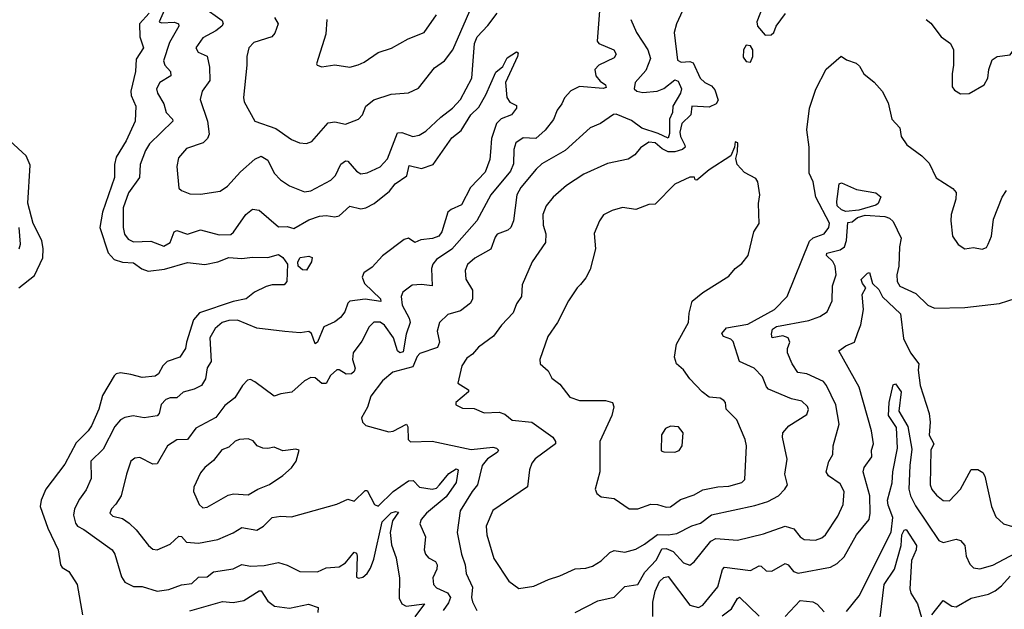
# Model space of a CAD drawing. Extents: x 1245515 to 1420776, y 606314 to 671314.
# Tile 332 of 385: x 1394369 to 1398918, y 620620 to 623344. Entities that reach past the tile are written whole.
import ezdxf

# ---------------------------------------------------------------- set-up
doc = ezdxf.new("R2010")
doc.units = 0

msp = doc.modelspace()

# ---------------------------------------------------------------- linework, layer by layer
at = {"layer": '0CON10XD'}
for points in [[(1397048.7, 623405), (1397037.5, 623245), (1397044.7, 623234.7), (1397113.5, 623205), (1397124.7, 623185), (1397115, 623167.9), (1397044.4, 623135), (1397026.4, 623115), (1397030.8, 623085), (1397050.6, 623060.6), (1397075, 623043.3), (1397078.6, 623031.4), (1397065, 623026.2), (1396955, 623035.4), (1396915, 623015.8), (1396886.2, 622983.8), (1396874.4, 622955), (1396852.9, 622927.1), (1396835, 622882.9), (1396796.6, 622833.4), (1396753.3, 622795), (1396695, 622799.1), (1396660.9, 622775), (1396651.6, 622745), (1396651.2, 622678.8), (1396636.9, 622645), (1396545.9, 622535), (1396480.7, 622415), (1396366.2, 622283.8), (1396294.3, 622235.7), (1396277.1, 622215), (1396271.6, 622195), (1396275.5, 622114.5), (1396225, 622120.5), (1396181.9, 622118.1), (1396138.6, 622085), (1396131.5, 622065), (1396136.5, 622025), (1396167.8, 621965), (1396172.4, 621945), (1396155, 621892.2), (1396140.9, 621809.1), (1396125, 621805.2), (1396114.2, 621815), (1396095.8, 621875), (1396055, 621932.4), (1396035, 621946.2), (1396005, 621946.7), (1395983.5, 621925), (1395950.5, 621859.5), (1395910, 621805), (1395906.1, 621775), (1395919.6, 621735), (1395915, 621719.2), (1395901.4, 621708.6), (1395876.9, 621706.9), (1395845, 621726.5), (1395835, 621726.7), (1395805, 621700.6), (1395785, 621663.1), (1395765, 621663.4), (1395735, 621689.4), (1395715, 621690.8), (1395685, 621675.6), (1395626.5, 621623.5), (1395575, 621615.6), (1395545, 621604.3), (1395455, 621671.4), (1395435, 621681.4), (1395421.3, 621678.7), (1395398, 621655), (1395363.1, 621596.9), (1395317.4, 621562.6), (1395275, 621506.9), (1395182.7, 621457.3), (1395145, 621405.4), (1395095, 621402.7), (1395051.9, 621375), (1395005, 621292.5), (1394985, 621291.4), (1394925, 621321.8), (1394901.7, 621318.3), (1394883.3, 621305), (1394862.3, 621245), (1394838.8, 621145), (1394814.1, 621105.9), (1394792.9, 621085), (1394785.6, 621065), (1394799.8, 621049.8), (1394845, 621040.4), (1394875, 621018.7), (1394907.8, 620987.8), (1394964.7, 620914.7), (1394985, 620898.6), (1395005, 620895.6), (1395065, 620921.1), (1395105, 620958.2), (1395116.7, 620956.7), (1395140.1, 620930.1), (1395195, 620925.4), (1395285, 620942.5), (1395355, 620973.1), (1395395, 620998.7), (1395465, 620985.6), (1395495, 621004.3), (1395535, 621044.3), (1395575, 621050), (1395625, 621046.9), (1395835, 621105.5), (1395885, 621129.2), (1395915, 621120), (1395965, 621168.9), (1395975, 621168.8), (1396007.9, 621105), (1396025, 621097.3), (1396095, 621164.7), (1396165, 621213.5), (1396186.9, 621215), (1396215.8, 621185), (1396275, 621175.2), (1396295, 621179.4), (1396309, 621195), (1396351.9, 621248.1), (1396385, 621269.2), (1396394.1, 621264.1), (1396385, 621206.2), (1396339.5, 621140.5), (1396248.7, 621065), (1396224.4, 621035), (1396217.1, 621015), (1396244.4, 620955), (1396238.2, 620895), (1396243.8, 620875), (1396257.3, 620857.3), (1396290.7, 620840.7), (1396298.5, 620825), (1396296.4, 620805), (1396277.9, 620765), (1396280.9, 620735), (1396295, 620719.1), (1396345, 620696.2), (1396360, 620675), (1396350.6, 620649.4), (1396326.2, 620615)], [(1395058.3, 623435), (1395014.4, 623334.4), (1395025, 623330), (1395085, 623332.7), (1395102.9, 623325), (1395104.5, 623315), (1395061.4, 623238.6), (1395033.4, 623155), (1395040.4, 623135), (1395066.7, 623105), (1395066.9, 623085), (1395016, 623054), (1395001.6, 623025), (1395006.4, 623005), (1395035.8, 622955), (1395046.4, 622916.4), (1395075.3, 622885.3), (1395077.3, 622875), (1394968.8, 622771.2), (1394950.6, 622739.4)], [(1395213.5, 623405), (1395305, 623341.4), (1395308.8, 623325), (1395303.3, 623315), (1395275, 623292.7), (1395215, 623260.9), (1395183.3, 623215), (1395194.2, 623195), (1395235.6, 623175.6), (1395246.9, 623125), (1395247.2, 623062.8), (1395212.9, 623015), (1395203.8, 622976.2), (1395237.3, 622875), (1395244.4, 622815), (1395237.1, 622795), (1395217.5, 622775), (1395140.1, 622749.9), (1395103.1, 622706.9), (1395095.4, 622665.4), (1395105, 622566.7), (1395116.7, 622555), (1395155, 622540), (1395205, 622538.5), (1395295, 622552.2), (1395329.4, 622575), (1395388.9, 622641.1), (1395455, 622699.6), (1395485, 622714.5), (1395515, 622695.6), (1395544.6, 622635), (1395574.2, 622604.2), (1395615, 622577.5), (1395685, 622549.2), (1395715, 622554.4), (1395806.4, 622603.6), (1395828.5, 622625), (1395852.3, 622677.7), (1395875, 622692.7), (1395885, 622690.5), (1395925, 622644.4), (1395945, 622631.9), (1395975, 622636.7), (1396035, 622664.5), (1396067.7, 622702.3), (1396115, 622822.1), (1396135, 622823.8), (1396185, 622804.6), (1396215, 622810.4), (1396245, 622829.5), (1396315, 622894.7), (1396369.1, 622935), (1396405, 622975.6), (1396458.4, 623075), (1396470, 623235), (1396482.4, 623265), (1396532, 623318), (1396574.4, 623375)], [(1395545.7, 623355), (1395563.1, 623325), (1395548.5, 623281.5), (1395534.6, 623265.4), (1395450.7, 623239.3), (1395427.3, 623215), (1395418.5, 623175), (1395419.3, 623135), (1395402.7, 622985), (1395406.9, 622965), (1395455.7, 622875), (1395552.4, 622842.4), (1395625, 622791.1), (1395662.5, 622775), (1395695, 622772.2), (1395718.9, 622781.1), (1395795, 622867.5), (1395825, 622872.5), (1395875, 622861.4), (1395935, 622885.6), (1395952.2, 622905), (1395967.8, 622945), (1396005, 622974.5), (1396085, 623000.6), (1396165, 623006.9), (1396211.3, 623028.7), (1396285, 623121.9), (1396332.2, 623155), (1396370.4, 623205), (1396470.4, 623435)], [(1397810, 623425), (1397773.8, 623335), (1397777.5, 623315), (1397813.6, 623273.6), (1397840, 623275), (1397853.3, 623285), (1397863.3, 623315), (1397907.6, 623372.4)], [(1394967.4, 623375), (1394922.3, 623325), (1394924.8, 623264.8), (1394940.9, 623215), (1394907.8, 623162.2), (1394904.1, 623105), (1394883.2, 623015), (1394884.8, 622994.8), (1394906.6, 622945), (1394902.8, 622875), (1394860.8, 622785), (1394815, 622708.9), (1394807.8, 622675), (1394807, 622615), (1394752.2, 622455), (1394740.2, 622385), (1394777.8, 622267.8), (1394805, 622236.4), (1394845, 622224.8), (1394895, 622221.8), (1394933.1, 622193.1), (1394962.2, 622182.2), (1395037.6, 622192.4), (1395145, 622222.2), (1395225, 622212.9), (1395285, 622225.2), (1395335, 622246.1), (1395395, 622240.7), (1395445, 622247.5), (1395515, 622245.8), (1395565, 622259.2), (1395585, 622245.7), (1395606.5, 622215), (1395603.1, 622135), (1395591.2, 622118.8), (1395535, 622119.2), (1395508.4, 622111.6), (1395453.8, 622086.2), (1395416.2, 622055), (1395355, 622042.3), (1395200.2, 621989.8), (1395171.8, 621958.2), (1395139.6, 621855), (1395135.6, 621825), (1395109.7, 621785), (1395050.7, 621765), (1395031, 621745), (1395011.2, 621708.8), (1394995, 621697.6), (1394935, 621691.2), (1394882, 621705), (1394835, 621712.2), (1394815, 621707.7), (1394805, 621698.6), (1394752.6, 621607.4), (1394734.9, 621545.1), (1394701.6, 621468.4), (1394685.9, 621444.1), (1394630.5, 621389.5), (1394578.6, 621291.4), (1394490.5, 621175), (1394467.9, 621125), (1394464.4, 621095), (1394498.9, 620995), (1394547.8, 620895), (1394557.1, 620825), (1394565, 620813.6), (1394595.7, 620795), (1394635.3, 620735), (1394659.7, 620595)], [(1395787.8, 623345), (1395783, 623277), (1395740.7, 623140.7), (1395743.9, 623133.9), (1395765, 623126.7), (1395825, 623136), (1395894.4, 623125.6), (1395933.5, 623136.5), (1395961.1, 623148.9), (1396025, 623193.3), (1396087.1, 623212.9), (1396164.2, 623255.8), (1396237.5, 623285), (1396295, 623367.1)], [(1397431.4, 623385), (1397402.9, 623325), (1397393.1, 623285), (1397408.2, 623158.2), (1397425, 623148.6), (1397465, 623151.2), (1397480, 623145), (1397512.9, 623075), (1397534.3, 623055), (1397565, 623039.1), (1397580.9, 623020.9), (1397596.6, 622973.4), (1397586.5, 622955), (1397555, 622940.9), (1397473.8, 622945), (1397468.9, 622905), (1397428.7, 622865), (1397418.5, 622825), (1397421.9, 622805), (1397442.4, 622765), (1397443.4, 622755), (1397431.9, 622745), (1397395, 622734), (1397365, 622734.5), (1397337.6, 622747.7), (1397305, 622775.6), (1397275, 622778.9), (1397237.6, 622752.4), (1397210.4, 622719.6), (1397179.5, 622700.5), (1397085, 622679.5), (1396975, 622630.4), (1396895, 622579.1), (1396833.3, 622525), (1396800.9, 622485), (1396786.2, 622445), (1396788.2, 622395), (1396800, 622355), (1396797.7, 622315), (1396736.9, 622225), (1396691.1, 622118.9), (1396688.1, 622065), (1396665, 622031.2), (1396649.5, 621990.5), (1396595, 621932.5), (1396558.1, 621881.9), (1396489.1, 621830.9), (1396461.4, 621798.6), (1396435, 621780), (1396411.5, 621745), (1396393.8, 621665), (1396442.5, 621635), (1396442.5, 621625), (1396384, 621575), (1396383.3, 621565), (1396415, 621548.9), (1396468.3, 621548.3), (1396515, 621528.6), (1396585, 621531.4), (1396611.1, 621521.1), (1396644.4, 621494.4), (1396735, 621485.5), (1396831.4, 621415), (1396844, 621395), (1396843.8, 621385), (1396750, 621315), (1396734.5, 621295), (1396724.4, 621265), (1396715, 621186), (1396555, 621077.3), (1396524, 621005), (1396527.5, 620965), (1396558.9, 620855), (1396629.6, 620749.6), (1396675, 620716.9), (1396745, 620727.5), (1396811.8, 620758.2), (1396865, 620774.3), (1396935, 620806.9), (1396985, 620810.4), (1397015, 620820), (1397055, 620843.8), (1397095, 620882.2), (1397115, 620891.4), (1397165, 620884.5), (1397215, 620898.5), (1397255, 620920.4), (1397315, 620966.4), (1397365, 620963.9), (1397405, 620971.2), (1397474.1, 621005.9), (1397515, 621018.6), (1397565, 621056.8), (1397765, 621099.2), (1397825, 621118.7), (1397874.3, 621145), (1397904.4, 621175), (1397915.5, 621195), (1397903.8, 621245), (1397914.6, 621314.6), (1397892.7, 621415), (1397894.5, 621435), (1397922.8, 621467.2), (1398005, 621520), (1398013.2, 621543.2), (1398008, 621558), (1397982.4, 621582.4), (1397935, 621592.7), (1397828, 621638), (1397818.5, 621648.5), (1397800.5, 621695), (1397762, 621735), (1397693.8, 621765), (1397665, 621858.1), (1397655, 621867.9), (1397620.5, 621880.5), (1397613.3, 621895), (1397635, 621920.3), (1397732.6, 621937.4), (1397855.5, 622005), (1397915, 622066), (1398018.4, 622321.6), (1398035, 622337.3), (1398085, 622354.4), (1398107.1, 622385), (1398110.4, 622405), (1398046.7, 622525), (1398034.6, 622595), (1398016.4, 622635), (1398016.5, 622755), (1398005.4, 622835.4), (1398018.1, 622935), (1398046.9, 623023.1), (1398095, 623116), (1398163.9, 623176.1), (1398188.8, 623158.8), (1398233, 623143), (1398249.3, 623129.3), (1398268.6, 623095), (1398316.3, 623056.3), (1398353.6, 623013.6), (1398380.6, 622960.6), (1398398, 622885), (1398435.8, 622845), (1398440.8, 622805), (1398466.7, 622766.7), (1398536.2, 622715), (1398571.2, 622681.2), (1398603.5, 622613.5), (1398679.2, 622565), (1398695.5, 622545.5), (1398694.2, 622515.8), (1398671.9, 622445), (1398670, 622415), (1398678.8, 622345), (1398704, 622305), (1398735, 622286.2), (1398775, 622291.4), (1398815, 622284.2), (1398835, 622292), (1398842.9, 622307.1), (1398859.1, 622345), (1398867.6, 622422.4), (1398908.1, 622525), (1398927.1, 622555)], [(1398556.2, 623345), (1398578.7, 623328.7), (1398625.8, 623265.8), (1398668.8, 623235), (1398683.3, 623205), (1398683.3, 623135), (1398676.4, 623093.6), (1398676.7, 623035), (1398688.3, 623018.3), (1398715, 623001.2), (1398755, 623004), (1398825, 623043.8), (1398842, 623075), (1398845.8, 623114.2), (1398861.2, 623158.8), (1398885, 623174.2), (1398945, 623182.5), (1398996.2, 623255), (1399005, 623310), (1399017.5, 623325), (1399001.2, 623385)], [(1397193.1, 623345), (1397218.5, 623285), (1397271.1, 623205), (1397282.7, 623165), (1397261, 623109), (1397212.1, 623055), (1397208.2, 623025), (1397219.6, 623015), (1397248.6, 623008.6), (1397314, 623014), (1397345, 623026.1), (1397395, 623066.6), (1397410.4, 623060.4), (1397426.7, 623025), (1397422.4, 623005), (1397386.8, 622945), (1397385.7, 622915), (1397371.6, 622885), (1397371.6, 622818.4), (1397365, 622797.1), (1397319.4, 622819.4), (1397243.1, 622843.1), (1397195, 622878.5), (1397125, 622907.6), (1397112.9, 622907.1), (1397052.5, 622865), (1397005, 622844.5), (1396889.4, 622740.6), (1396781.2, 622678.8), (1396755, 622654.5), (1396685, 622569.1), (1396665.9, 622535), (1396651.1, 622415), (1396638.9, 622385), (1396625, 622372.2), (1396575, 622353.1), (1396565, 622340), (1396545.9, 622284.1), (1396472.5, 622242.5), (1396437.4, 622212.6), (1396426.8, 622185), (1396430.9, 622145), (1396461.2, 622095), (1396460.4, 622055), (1396452.5, 622035), (1396405, 621999.2), (1396347.8, 621982.2), (1396308.1, 621945), (1396297.9, 621905), (1396308.6, 621855), (1396300.1, 621829.9), (1396217.5, 621802.5), (1396205, 621788), (1396185, 621740), (1396093.4, 621716.6), (1396045, 621676.4), (1395992, 621605), (1395975.4, 621554.6), (1395948.8, 621505), (1395953.3, 621485), (1395968.8, 621468.8), (1396075, 621440.9), (1396095, 621442.5), (1396156.3, 621476.3), (1396162.7, 621462.7), (1396164.5, 621404.5), (1396174.4, 621394.4), (1396275, 621397.5), (1396455, 621358.4), (1396555, 621369.4), (1396572.5, 621365), (1396580.5, 621355), (1396575.5, 621345), (1396530.4, 621315), (1396505.9, 621284.1), (1396484.3, 621195), (1396458.9, 621165), (1396403.8, 621075), (1396390, 620975), (1396410, 620875), (1396427.7, 620825), (1396432.5, 620785), (1396461.8, 620721.8), (1396456.7, 620675), (1396460.3, 620655), (1396480.9, 620615)], [(1397745, 623147.5), (1397755.9, 623174.1), (1397756, 623205), (1397745, 623223.8), (1397725, 623226.2), (1397713.3, 623205), (1397710.9, 623170.9), (1397725, 623151.2), (1397745, 623147.5)], [(1394950.6, 622739.4), (1394926.4, 622675), (1394922.2, 622615), (1394872.5, 622545), (1394846.7, 622475), (1394847.4, 622385), (1394853.9, 622353.9), (1394870.1, 622330.1), (1394895, 622318.2), (1394975, 622321.5), (1395035, 622298.8), (1395065, 622315.5), (1395083.5, 622365), (1395095, 622370.4), (1395145, 622353.5), (1395205, 622373.2), (1395290.9, 622350.9), (1395345, 622352.5), (1395357.7, 622362.3), (1395414.4, 622445), (1395445, 622469.2), (1395475, 622464.5), (1395565, 622387.3), (1395605, 622388.8), (1395635, 622379.1), (1395705, 622419.2), (1395755, 622436.4), (1395785, 622439.4), (1395825, 622433.2), (1395845, 622437.9), (1395895, 622482.7), (1395945, 622471.2), (1395968.6, 622475), (1396006.5, 622495), (1396077.8, 622552.2), (1396104.4, 622585.6), (1396157.4, 622622.6), (1396168.8, 622671.2), (1396225, 622657.4), (1396279.6, 622675), (1396365, 622798.2), (1396408.1, 622831.9), (1396454.1, 622905), (1396490.4, 622939.6), (1396523.2, 622996.8), (1396568.1, 623101.9), (1396601.2, 623128.8), (1396621.8, 623168.2), (1396665, 623195.7), (1396671.7, 623191.7), (1396669.5, 623175), (1396614, 623055), (1396620, 622985), (1396633.7, 622963.7), (1396665, 622947.5), (1396664.6, 622935), (1396641.1, 622905), (1396594.1, 622885.9), (1396571.2, 622865), (1396549.4, 622795), (1396543.8, 622733.8), (1396540.8, 622699.2), (1396520.1, 622639.9), (1396451.6, 622568.4), (1396410.4, 622489.6), (1396362.1, 622467.9), (1396347.3, 622455), (1396319.3, 622365), (1396305.5, 622345), (1396276.4, 622333.6), (1396222.7, 622327.3), (1396195, 622314.5), (1396165.3, 622335.3), (1396145, 622328.2), (1396045, 622253.2), (1395998.3, 622201.7), (1395958.9, 622175), (1395951.3, 622155), (1395961.4, 622125), (1396035.5, 622055), (1396036.9, 622043.1), (1395965, 622053.8), (1395895, 622044.4), (1395885.3, 622034.7), (1395871.8, 621995), (1395851.4, 621968.6), (1395825, 621948.5), (1395774.2, 621925.8), (1395745, 621854.3), (1395735, 621847.1), (1395717.1, 621895), (1395705, 621904.5), (1395665, 621897.5), (1395594.2, 621904.2), (1395465, 621918.9), (1395375, 621955.7), (1395335, 621955.2), (1395304.9, 621945.2), (1395272.6, 621917.4), (1395248.2, 621875), (1395254.6, 621765.4), (1395234.6, 621735.4), (1395227.1, 621685), (1395208.9, 621655), (1395175, 621636.7), (1395125, 621623.5), (1395095, 621596.7), (1395065, 621598), (1395045, 621590), (1395023.5, 621566.5), (1395013.3, 621525), (1395005, 621513.5), (1394945, 621504.6), (1394893.5, 621513.5), (1394855, 621506.9), (1394835, 621495.5), (1394808.9, 621465), (1394755, 621360), (1394698.6, 621305), (1394699.6, 621225), (1394677.1, 621172.9), (1394645, 621129.4), (1394622.3, 621085), (1394617.5, 621055), (1394627.9, 621017.9), (1394636.7, 621005), (1394665, 620988.9), (1394796.9, 620895), (1394808.5, 620875), (1394839.8, 620769.8), (1394855, 620745.8), (1394895, 620725.7), (1394935, 620725.5), (1395004.7, 620704.7), (1395058.8, 620711.2), (1395117.3, 620732.7), (1395165, 620739.2), (1395195, 620768.2), (1395235, 620770.4), (1395265, 620793.3), (1395355, 620807.1), (1395395, 620827.7), (1395435, 620819.7), (1395498.1, 620821.9), (1395565, 620836.5), (1395605, 620824.6), (1395663.3, 620795), (1395745, 620792.9), (1395785, 620811.2), (1395845, 620816), (1395875, 620835.5), (1395915, 620884.3), (1395925, 620880), (1395927.6, 620865), (1395925, 620768.8), (1395935, 620764.4), (1395955, 620768.9), (1395975, 620785.5), (1395989.9, 620810.1), (1396005, 620851.4), (1396043.1, 621025), (1396085, 621065.2), (1396105, 621071.5), (1396118.5, 621068.5), (1396091, 621029), (1396081.2, 620975), (1396087.5, 620917.5), (1396107.7, 620857.7), (1396123.8, 620763.8), (1396121.9, 620671.9), (1396135, 620645.6), (1396155, 620634.1), (1396239.2, 620645), (1396195.3, 620585)], [(1394365.4, 622105), (1394437.7, 622162.3), (1394475.5, 622244.5), (1394477.9, 622285), (1394471.3, 622325), (1394432.3, 622402.3), (1394406.7, 622496.7), (1394417, 622673), (1394398.8, 622715), (1394323.5, 622785)], [(1397225, 621084.5), (1397285, 621106.6), (1397315, 621104.7), (1397355, 621092), (1397375, 621093.8), (1397422.4, 621127.6), (1397485, 621149.1), (1397525, 621172.2), (1397593.9, 621186.1), (1397645, 621188.8), (1397705, 621206.7), (1397719.4, 621220.6), (1397726.9, 621375), (1397720, 621405), (1397681.5, 621495), (1397633.5, 621545), (1397629.4, 621575), (1397621.9, 621585), (1397605, 621596.1), (1397555, 621601.1), (1397521.8, 621625), (1397465, 621684.5), (1397435, 621726.9), (1397404.1, 621754.1), (1397393.8, 621785), (1397402.9, 621845), (1397458.9, 621945), (1397461.7, 621988.3), (1397475.6, 622044.4), (1397525, 622083.8), (1397645, 622160), (1397673.8, 622195), (1397705, 622218), (1397734, 622255), (1397760, 622365), (1397785, 622402.5), (1397781.9, 622495), (1397788.6, 622535), (1397778.6, 622595), (1397770.3, 622610.3), (1397717.7, 622637.7), (1397683.3, 622675), (1397677, 622703), (1397685.8, 622734.2), (1397687.5, 622775), (1397675, 622780), (1397671.2, 622755), (1397654, 622716), (1397555, 622650), (1397497, 622603), (1397490, 622605), (1397487, 622617), (1397465, 622616.7), (1397395, 622584.4), (1397305, 622492), (1397275, 622490.6), (1397215, 622467.8), (1397153.7, 622476.3), (1397106.8, 622463.2), (1397066.8, 622443.2), (1397048, 622415), (1397023.5, 622356.5), (1397030, 622285), (1397005, 622190), (1396985, 622152), (1396959.5, 622120.5), (1396943.9, 622106.1), (1396905, 622045.8), (1396854, 621946), (1396809.6, 621880.4), (1396772.5, 621775), (1396772.9, 621755), (1396811.3, 621721.3), (1396828.3, 621688.3), (1396865, 621660), (1396910.2, 621600.2), (1396955, 621584.6), (1397075, 621585.5), (1397107.8, 621575), (1397114.5, 621555), (1397104.7, 621515), (1397049.5, 621395), (1397049.2, 621255), (1397027.1, 621175), (1397035.8, 621155), (1397055, 621140), (1397115, 621132.5), (1397185, 621084.5), (1397225, 621084.5)], [(1398185, 622458), (1398165, 622465.8), (1398146.3, 622485), (1398143.4, 622505), (1398155, 622586.2), (1398165, 622590), (1398235, 622560), (1398324.1, 622544.1), (1398346.7, 622526.7), (1398335.4, 622495), (1398325, 622486.9), (1398245, 622464.1), (1398185, 622458)], [(1396935.3, 620604.7), (1397040.6, 620659.4), (1397115, 620676.9), (1397164, 620726), (1397225, 620734.4), (1397257.7, 620792.3), (1397311.5, 620848.5), (1397335, 620898.9), (1397355, 620900.5), (1397387.8, 620887.8), (1397435, 620834.4), (1397465, 620824.4), (1397485, 620839.2), (1397562, 620935), (1397585, 620947.6), (1397685, 620940), (1397805, 620968.2), (1397905, 621004.7), (1397945, 620992.1), (1397974.6, 620955), (1397992.7, 620942.7), (1398045, 620939.7), (1398075, 620950), (1398092.3, 620965), (1398148.8, 621051.2), (1398173.8, 621105), (1398178.1, 621165), (1398160.1, 621200.1), (1398105, 621236.7), (1398094.5, 621255), (1398107.2, 621302.8), (1398125.6, 621335), (1398126.5, 621375), (1398155.5, 621475), (1398139.2, 621565), (1398096.8, 621655), (1398082.4, 621672.4), (1398005, 621708), (1397964.5, 621715), (1397937.9, 621755), (1397916.4, 621805), (1397916.5, 621825), (1397927.2, 621855), (1397919.2, 621875), (1397895, 621883), (1397845, 621874.7), (1397841.6, 621891.6), (1397846.2, 621915), (1397865, 621927.2), (1398015, 621955.3), (1398066.3, 621973.6), (1398099.4, 621995), (1398122.7, 622045), (1398124.7, 622115), (1398140.4, 622165), (1398136.8, 622205), (1398125, 622227.6), (1398097.1, 622255), (1398097.3, 622265), (1398159.5, 622280.5), (1398179.3, 622295), (1398188.8, 622325), (1398195, 622406.7), (1398215, 622410), (1398239.7, 622430.3), (1398275, 622441.3), (1398365.3, 622435.3), (1398387.5, 622427.5), (1398405, 622412.2), (1398441.2, 622335), (1398433.8, 622295), (1398430, 622205), (1398420.8, 622165), (1398422.9, 622135), (1398435, 622114), (1398508.7, 622078.7), (1398565, 622025.6), (1398595, 622011.9), (1398735, 622014.4), (1398895, 622032.5), (1398972.3, 622057.7)], [(1394367.1, 622285), (1394372.5, 622307.5), (1394366.2, 622383.8)], [(1395695, 622187.5), (1395675, 622188.8), (1395656, 622205), (1395653.5, 622225), (1395665, 622245.7), (1395705, 622251.2), (1395720, 622245), (1395716.7, 622225), (1395695, 622187.5)], [(1397293.6, 620586.4), (1397293.8, 620653.9), (1397305.4, 620704.6), (1397325, 620747.9), (1397345, 620767.5), (1397365, 620772.5), (1397465, 620639.6), (1397505, 620628.8), (1397525, 620640), (1397595, 620724.5), (1397615.8, 620804.2), (1397624.4, 620815), (1397745, 620799.3), (1397785, 620821.6), (1397795, 620819.3), (1397817.4, 620797.4), (1397843.8, 620796.2), (1397905, 620831.5), (1397919.1, 620825), (1397944.2, 620794.2), (1397965, 620787.3), (1398114.7, 620815.3), (1398145, 620832.2), (1398177.8, 620862.2), (1398234.7, 620965), (1398292.7, 621035), (1398298, 621065), (1398296.7, 621145), (1398265.8, 621255), (1398270.9, 621275), (1398305.5, 621325), (1398304.5, 621355), (1398313.9, 621385), (1398304.7, 621445), (1398247, 621647), (1398154, 621815), (1398185, 621837.8), (1398225, 621854), (1398240.7, 621899.3), (1398254.4, 621935), (1398267.3, 622005), (1398261.1, 622075), (1398278.8, 622105), (1398262, 622125), (1398256.4, 622143.6), (1398285, 622173.3), (1398295, 622176.7), (1398308.6, 622125), (1398338.1, 622098.1), (1398355, 622064), (1398438.6, 621985), (1398451.8, 621871.8), (1398484.5, 621805), (1398522.5, 621755), (1398520, 621725), (1398529.2, 621655), (1398570.3, 621525), (1398575.3, 621485.3), (1398570.9, 621425), (1398592.5, 621385), (1398578.1, 621355), (1398575.4, 621195), (1398583.6, 621173.6), (1398605, 621147.1), (1398635, 621123.5), (1398665, 621121.5), (1398715.3, 621174.8), (1398764.6, 621265.4), (1398795, 621265.6), (1398818.3, 621251.7), (1398828.5, 621235), (1398859.3, 621095), (1398877.8, 621047.8), (1398914.6, 621014.6), (1398955, 621002.1)], [(1398189.4, 620610.6), (1398247.1, 620682.9), (1398395, 620976.7), (1398403.1, 621045), (1398381.3, 621101.3), (1398378.1, 621125), (1398400, 621205), (1398402.5, 621255), (1398424.7, 621365), (1398420.1, 621460.1), (1398382.4, 621515), (1398386.5, 621575), (1398405, 621657.5), (1398415, 621662), (1398441.3, 621625), (1398430.8, 621535), (1398471.9, 621465), (1398490.2, 621359.8), (1398480.6, 621285), (1398476.7, 621175), (1398484, 621145), (1398507.6, 621097.6), (1398615, 620938.8), (1398635, 620928.8), (1398695, 620944.3), (1398715, 620937.5), (1398735.4, 620915.4), (1398741.8, 620865), (1398758.6, 620828.6), (1398775, 620812.5), (1398805, 620806.9), (1398865, 620823.5), (1398970.1, 620879.9)], [(1397395, 621346.7), (1397415, 621353.3), (1397430, 621375), (1397433.8, 621435), (1397412.7, 621462.7), (1397375, 621466.2), (1397353.3, 621455), (1397334.2, 621425.8), (1397333, 621353), (1397345, 621347.5), (1397395, 621346.7)], [(1395215, 621089.5), (1395235, 621091.5), (1395333, 621147), (1395357, 621153), (1395425, 621148.5), (1395470, 621175), (1395523.6, 621196.4), (1395585, 621238), (1395625, 621273.8), (1395646.2, 621305), (1395660, 621355), (1395645, 621360), (1395585, 621352.5), (1395545, 621370), (1395515, 621362.9), (1395492.5, 621365), (1395466.7, 621375), (1395448.6, 621398.6), (1395425, 621408.6), (1395385, 621405.5), (1395365, 621396.5), (1395335, 621370), (1395303.3, 621356.7), (1395265, 621308), (1395225, 621275.7), (1395205, 621250), (1395174.5, 621185), (1395172.5, 621165), (1395199.1, 621105), (1395215, 621089.5)], [(1398345, 620582.5), (1398362.2, 620735), (1398411, 620805), (1398441.4, 620915), (1398445, 620964.3), (1398455, 620985.4), (1398465, 620988.5), (1398512.4, 620915), (1398511.2, 620895), (1398489.6, 620845), (1398480.6, 620715), (1398485.4, 620695), (1398516.2, 620645), (1398535, 620582.5)], [(1398582.2, 620595), (1398635, 620661.2), (1398675.3, 620635.3), (1398695, 620632.3), (1398765, 620671.2), (1398845, 620690.4), (1398875, 620704.8), (1398905, 620728.4), (1398945, 620773.4)], [(1395155, 620612.9), (1395305.5, 620655.5), (1395355, 620652.3), (1395405, 620661.1), (1395475.3, 620705.2), (1395485.5, 620705), (1395515, 620658.1), (1395546.7, 620635), (1395615, 620625.5), (1395703.7, 620643.7), (1395748.2, 620628.2), (1395747.2, 620605)], [(1397615, 620590), (1397658.1, 620621.9), (1397685, 620670), (1397695, 620676.7), (1397785, 620588.9)], [(1397905, 620586.7), (1397975, 620660.4), (1398033.8, 620655), (1398053.6, 620643.6), (1398085, 620608.1)]]:
    msp.add_lwpolyline(points, dxfattribs=at)

doc.saveas('drawing.dxf')
